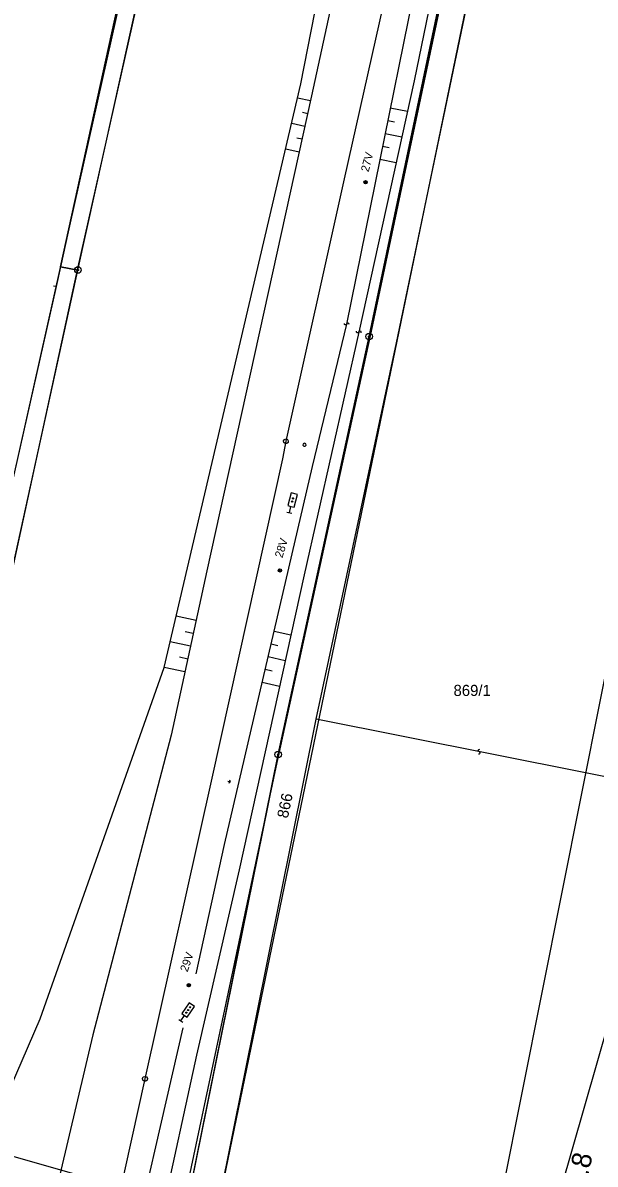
# Model space of a CAD drawing. Extents: x -469926 to -462499, y -1098642 to -1092733.
# Drawn here: x -465842.2 to -465754.8, y -1094948.2 to -1094774 of the extents above; entities that cross this region are included whole.
import ezdxf

# ---------------------------------------------------------------- set-up
doc = ezdxf.new("R2010")
doc.units = 0
for name, color, linetype in [('Vrstva 1', 7, 'Continuous'), ('Vrstva 10', 7, 'Continuous'), ('Vrstva 11', 7, 'Continuous'), ('Vrstva 24', 7, 'Continuous'), ('Vrstva 27', 7, 'Continuous'), ('Vrstva 4', 7, 'Continuous'), ('Vrstva 48', 7, 'Continuous'), ('Vrstva 50', 7, 'Continuous'), ('Vrstva 63', 7, 'Continuous'), ('Vrstva 7', 7, 'Continuous')]:
    doc.layers.add(name, color=color, linetype=linetype)

msp = doc.modelspace()

# ---------------------------------------------------------------- linework, layer by layer
at = {"layer": 'Vrstva 1'}
for p, q in [((-465823.89, -1094753.98), (-465836.47, -1094811.3)), ((-465772.52, -1094761.75), (-465815.93, -1094971.53)), ((-465789.35, -1094821.92), (-465776.58, -1094761.24)), ((-465836.47, -1094811.3), (-465837.14, -1094814.28)), ((-465836.47, -1094811.3), (-465833.8, -1094811.76)), ((-465860.31, -1094932.56), (-465833.8, -1094811.76)), ((-465837.14, -1094814.28), (-465863.55, -1094931.53)), ((-465837.14, -1094814.28), (-465837.54, -1094814.23)), ((-465774.7, -1094981.18), (-465741.64, -1094815.03)), ((-465803.23, -1094885.69), (-465789.35, -1094821.92)), ((-465727.35, -1094837.65), (-465765.18, -1094969.7)), ((-465818.84, -1094962.75), (-465803.23, -1094885.69))]:
    msp.add_line(p, q, dxfattribs=at)
at = {"layer": 'Vrstva 10'}
for points in [[(-465971.12, -1095322.11), (-465971.08, -1095322.03), (-465956.67, -1095253.05), (-465943.86, -1095198.32), (-465933.61, -1095151.26), (-465927.48, -1095140.67), (-465904.34, -1095122.76), (-465896.96, -1095106.57), (-465882.27, -1095049.78), (-465880.26, -1095017.78), (-465876.96, -1095005.81), (-465860.31, -1094932.56), (-465833.8, -1094811.76), (-465836.47, -1094811.3), (-465823.89, -1094753.98), (-465811.86, -1094688.6), (-465809.93, -1094647.11)], [(-465776.58, -1094761.24), (-465789.35, -1094821.92), (-465803.23, -1094885.69), (-465818.84, -1094962.75), (-465823.33, -1094981.25), (-465822.83, -1095013.45), (-465823.74, -1095017.71), (-465824.36, -1095023.1), (-465824.6, -1095025.22), (-465810.61, -1095029.56), (-465809.68, -1095029.85), (-465809.96, -1095030.97), (-465822.4, -1095064.82), (-465825.64, -1095073.83)]]:
    msp.add_lwpolyline(points, dxfattribs=at)
at = {"layer": 'Vrstva 11'}
for p, q in [((-465790.12, -1094798.46), (-465789.8, -1094798.14)), ((-465789.99, -1094798.6), (-465789.66, -1094798.27)), ((-465803.19, -1094857.69), (-465802.87, -1094857.36)), ((-465803.06, -1094857.82), (-465802.74, -1094857.49)), ((-465817.11, -1094920.98), (-465816.79, -1094920.66)), ((-465816.98, -1094921.11), (-465816.65, -1094920.79))]:
    msp.add_line(p, q, dxfattribs=at)
for centre in [(-465789.89, -1094798.37), (-465802.96, -1094857.59), (-465816.88, -1094920.89)]:
    msp.add_circle(centre, 0.25, dxfattribs=at)
at = {"layer": 'Vrstva 24'}
for centre, radius in [((-465833.8, -1094811.76), 0.5), ((-465833.8, -1094811.76), 0.1), ((-465789.35, -1094821.92), 0.5), ((-465789.35, -1094821.92), 0.1), ((-465803.23, -1094885.69), 0.5), ((-465803.23, -1094885.69), 0.1)]:
    msp.add_circle(centre, radius, dxfattribs=at)
at = {"layer": 'Vrstva 27'}
msp.add_line((-465772.54, -1094885.24), (-465772.54, -1094885.24), dxfattribs=at)
for points in [[(-465743.02, -1094891.12), (-465797.45, -1094880.27)], [(-465772.64, -1094885.6), (-465772.48, -1094885.58), (-465772.39, -1094885.45), (-465772.43, -1094885.3), (-465772.66, -1094885.17), (-465772.69, -1094885.02), (-465772.59, -1094884.89), (-465772.45, -1094884.88)]]:
    msp.add_lwpolyline(points, dxfattribs=at)
at = {"layer": 'Vrstva 4'}
msp.add_line((-465833.8, -1094811.76), (-465821.15, -1094754.5), dxfattribs=at)
at = {"layer": 'Vrstva 48'}
for points in [[(-465798.29, -1094785.97), (-465800.27, -1094785.53)], [(-465786.11, -1094787), (-465783.5, -1094787.53)], [(-465798.72, -1094787.92), (-465799.52, -1094787.74)], [(-465799.15, -1094789.87), (-465801.17, -1094789.43)], [(-465786.51, -1094788.96), (-465785.48, -1094789.17)], [(-465799.59, -1094791.82), (-465800.4, -1094791.64)], [(-465786.91, -1094790.92), (-465784.36, -1094791.44)], [(-465800.02, -1094793.78), (-465802.08, -1094793.32)], [(-465787.3, -1094792.88), (-465786.3, -1094793.08)], [(-465787.7, -1094794.84), (-465785.22, -1094795.34)], [(-465815.77, -1094865.25), (-465818.83, -1094864.59)], [(-465816.19, -1094867.2), (-465817.43, -1094866.94)], [(-465803.86, -1094866.84), (-465801.29, -1094867.44)], [(-465816.61, -1094869.16), (-465819.74, -1094868.48)], [(-465804.31, -1094868.79), (-465803.28, -1094869.03)], [(-465817.46, -1094873.07), (-465820.64, -1094872.38)], [(-465817.04, -1094871.11), (-465818.3, -1094870.84)], [(-465804.76, -1094870.74), (-465802.15, -1094871.34)], [(-465805.22, -1094872.68), (-465804.16, -1094872.93)], [(-465805.67, -1094874.63), (-465803.02, -1094875.25)]]:
    msp.add_lwpolyline(points, dxfattribs=at)
at = {"layer": 'Vrstva 63'}
for p, q in [((-465792.77, -1094820), (-465792.77, -1094820)), ((-465790.93, -1094821.22), (-465790.93, -1094821.22)), ((-465802.05, -1094837.89), (-465802.05, -1094837.89)), ((-465799.22, -1094838.41), (-465799.22, -1094838.41)), ((-465801.89, -1094848.7), (-465801.16, -1094848.88)), ((-465801.52, -1094848.79), (-465801.52, -1094848.79)), ((-465810.44, -1094889.9), (-465810.93, -1094889.79)), ((-465810.63, -1094889.6), (-465810.74, -1094890.09)), ((-465810.68, -1094889.84), (-465810.68, -1094889.84)), ((-465818.41, -1094926.1), (-465817.79, -1094926.52)), ((-465818.1, -1094926.31), (-465818.1, -1094926.31)), ((-465823.57, -1094935.17), (-465823.57, -1094935.17))]:
    msp.add_line(p, q, dxfattribs=at)
for points in [[(-465810.25, -1094588.92), (-465809.52, -1094606.16), (-465809.9, -1094647.03), (-465811.72, -1094688.73), (-465823.7, -1094754.13), (-465836.49, -1094811.38), (-465863.42, -1094931.53), (-465880.55, -1094999.89)], [(-465876.78, -1095005.61), (-465860.14, -1094932.66), (-465833.88, -1094811.73), (-465820.99, -1094754.37), (-465809.21, -1094688.88), (-465808.07, -1094664.22), (-465806.99, -1094647.32), (-465807.43, -1094605.16), (-465808.18, -1094588.92)], [(-465780.53, -1094588.92), (-465778.36, -1094601.72), (-465776.75, -1094640.23), (-465777.64, -1094676.88), (-465778.29, -1094685), (-465781.16, -1094700.08), (-465788, -1094738.59), (-465798.12, -1094785.19)], [(-465764.65, -1094609.52), (-465761.8, -1094648.82), (-465764.14, -1094695.14), (-465776.36, -1094761.25), (-465789.19, -1094821.81), (-465803.57, -1094887.61), (-465823.43, -1094981.26), (-465822.7, -1095013.6)], [(-465799.76, -1094783.33), (-465790.64, -1094736.92), (-465785.31, -1094700.05), (-465786.14, -1094676.68), (-465792.06, -1094689.19), (-465795.71, -1094692.85), (-465798.26, -1094693.7), (-465804.72, -1094693.19), (-465807.72, -1094691.64), (-465809.21, -1094688.88)], [(-465765.57, -1094688.67), (-465765.69, -1094691.71), (-465767.65, -1094704.66), (-465772.23, -1094733.01), (-465774.8, -1094745.52), (-465782.48, -1094782.92), (-465790.93, -1094821.22), (-465799.26, -1094858.26), (-465809.21, -1094903.26), (-465815.72, -1094931.56), (-465821.04, -1094956.06), (-465824.78, -1094971.8), (-465830.55, -1095013.23)], [(-465815.77, -1094919.15), (-465811.43, -1094899.39), (-465798.01, -1094841.74), (-465792.77, -1094820), (-465777.54, -1094744.99), (-465774.86, -1094730.28), (-465771.11, -1094709.67)], [(-465815.8, -1094971.59), (-465797.45, -1094880.27), (-465785.16, -1094822.87), (-465772.4, -1094761.71), (-465763.79, -1094711.06)], [(-465783.66, -1094755.44), (-465784.16, -1094757.68), (-465793.18, -1094797.85), (-465802.05, -1094837.89), (-465802.59, -1094840.56), (-465813.37, -1094889.28), (-465823.57, -1094935.17), (-465834.93, -1094986.47), (-465841.23, -1095015.1), (-465842.3, -1095020.05), (-465845.29, -1095033.45), (-465856.61, -1095084.68), (-465866.81, -1095131.13), (-465867.32, -1095133.47), (-465900.14, -1095281.3)], [(-465820.64, -1094872.38), (-465799.76, -1094783.33)], [(-465798.12, -1094785.19), (-465814.12, -1094857.64)], [(-465792.4, -1094820.09), (-465792.42, -1094819.94), (-465792.57, -1094819.85), (-465792.71, -1094819.89), (-465792.84, -1094820.11), (-465792.99, -1094820.14), (-465793.12, -1094820.05), (-465793.13, -1094819.9)], [(-465790.56, -1094821.32), (-465790.58, -1094821.16), (-465790.72, -1094821.07), (-465790.86, -1094821.11), (-465791, -1094821.33), (-465791.15, -1094821.36), (-465791.28, -1094821.26), (-465791.29, -1094821.11)], [(-465802.05, -1094837.52), (-465801.81, -1094837.61), (-465801.68, -1094837.83), (-465801.72, -1094838.08), (-465801.92, -1094838.25), (-465802.17, -1094838.25), (-465802.37, -1094838.08), (-465802.42, -1094837.83), (-465802.29, -1094837.61), (-465802.05, -1094837.52)], [(-465799.22, -1094838.16), (-465799.42, -1094838.26), (-465799.47, -1094838.46), (-465799.32, -1094838.63), (-465799.12, -1094838.63), (-465798.97, -1094838.46), (-465799.02, -1094838.26), (-465799.22, -1094838.16)], [(-465801.52, -1094848.79), (-465801.28, -1094847.82), (-465800.79, -1094847.94), (-465800.3, -1094846), (-465801.27, -1094845.76), (-465801.76, -1094847.7), (-465801.28, -1094847.82)], [(-465801.12, -1094847.19), (-465801.18, -1094847.12), (-465801.15, -1094847.02), (-465801.07, -1094847), (-465801.01, -1094847.06), (-465801.03, -1094847.16), (-465801.12, -1094847.19), (-465801.07, -1094847)], [(-465800.99, -1094846.7), (-465801.05, -1094846.64), (-465801.03, -1094846.54), (-465800.94, -1094846.51), (-465800.88, -1094846.58), (-465800.91, -1094846.67), (-465800.99, -1094846.7), (-465800.94, -1094846.51)], [(-465814.12, -1094857.64), (-465819.55, -1094882.74), (-465831.51, -1094928.47)], [(-465876.26, -1095007.7), (-465860.81, -1094974.97), (-465839.55, -1094926.01), (-465820.64, -1094872.38)], [(-465818.1, -1094926.31), (-465817.54, -1094925.49), (-465817.12, -1094925.77), (-465815.99, -1094924.12), (-465816.81, -1094923.56), (-465817.95, -1094925.2), (-465817.54, -1094925.49)], [(-465817.03, -1094924.75), (-465817.06, -1094924.66), (-465817, -1094924.58), (-465816.91, -1094924.58), (-465816.88, -1094924.67), (-465816.93, -1094924.75), (-465817.03, -1094924.75), (-465816.91, -1094924.58)], [(-465816.74, -1094924.33), (-465816.77, -1094924.25), (-465816.72, -1094924.17), (-465816.63, -1094924.17), (-465816.59, -1094924.25), (-465816.65, -1094924.33), (-465816.73, -1094924.31), (-465816.63, -1094924.17)], [(-465817.31, -1094925.16), (-465817.34, -1094925.07), (-465817.31, -1094924.98), (-465817.2, -1094924.99), (-465817.16, -1094925.08), (-465817.22, -1094925.16), (-465817.31, -1094925.16), (-465817.2, -1094924.99)], [(-465830.55, -1095013.23), (-465827.7, -1095014.21), (-465826.11, -1095015.67), (-465826.72, -1095016.52), (-465829.68, -1095016.49), (-465832.17, -1095015.82), (-465832.77, -1095014.92), (-465828.52, -1094981.24), (-465826.95, -1094967.43), (-465817.76, -1094927.39)], [(-465831.51, -1094928.47), (-465850.26, -1095007.6)], [(-465813.48, -1094955.67), (-465860.27, -1094942.27), (-465886.89, -1094934.84)], [(-465823.57, -1094934.79), (-465823.33, -1094934.88), (-465823.2, -1094935.1), (-465823.25, -1094935.35), (-465823.45, -1094935.52), (-465823.7, -1094935.52), (-465823.9, -1094935.35), (-465823.94, -1094935.1), (-465823.82, -1094934.88), (-465823.57, -1094934.79)]]:
    msp.add_lwpolyline(points, dxfattribs=at)

# ---------------------------------------------------------------- texts
at = {"layer": 'Vrstva 11'}
for s, rotation, p in [('27V', 75.3898, (-465789.43, -1094796.88)), ('28V', 72.9284, (-465802.6, -1094855.77)), ('29V', 71.2247, (-465817.07, -1094918.93))]:
    msp.add_text(s, height=1.25, rotation=rotation, dxfattribs=at).set_placement(p)
at = {"layer": 'Vrstva 50'}
msp.add_text('869/1', height=1.7, dxfattribs=at).set_placement((-465776.46, -1094876.75))
msp.add_text('866', height=1.7, rotation=78.327, dxfattribs=at).set_placement((-465801.76, -1094895.5))
at = {"layer": 'Vrstva 7'}
msp.add_text('1.8', height=3, rotation=77.409, dxfattribs=at).set_placement((-465756.41, -1094952.24))

doc.saveas('drawing.dxf')
